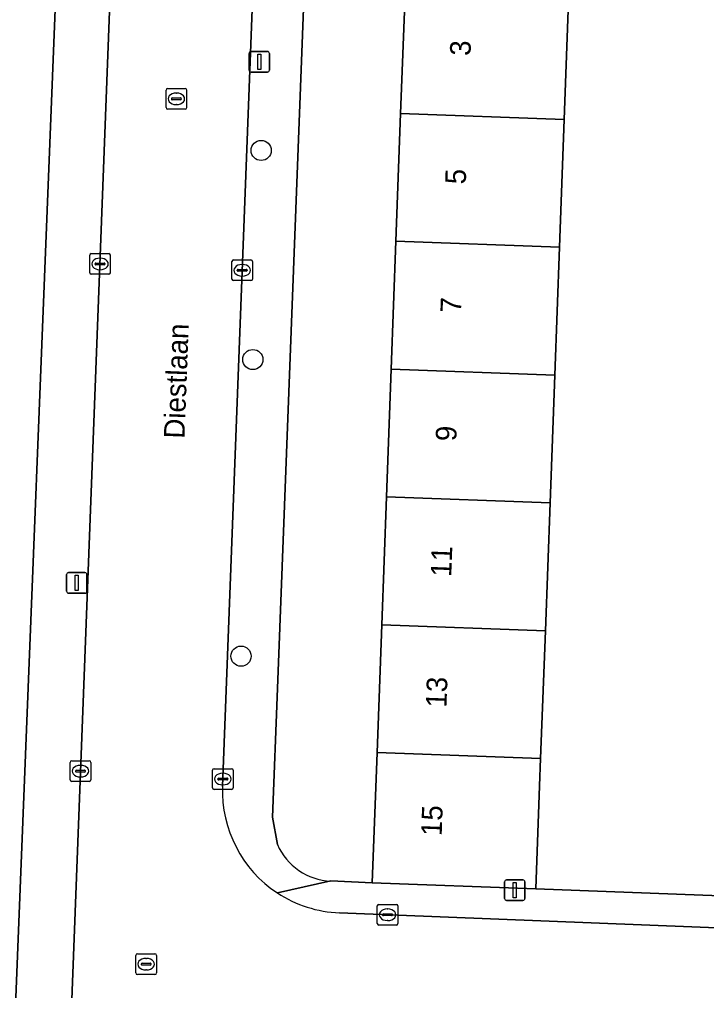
# Model space of a CAD drawing. Extents: x 160732 to 162107, y 387428 to 388479.
# Drawn here: x 161487.49 to 161520.8, y 387929.18 to 387976.26 of the extents above; entities that cross this region are included whole.
import ezdxf

# ---------------------------------------------------------------- set-up
doc = ezdxf.new("R2010")
doc.units = 0
for name, color, linetype in [('IMGEO_Boom', 7, 'Continuous'), ('IMGEO_Erf', 7, 'Continuous'), ('IMGEO_Kolk', 7, 'Continuous'), ('IMGEO_Lichtmast', 7, 'Continuous'), ('IMGEO_Openbare_ruimte_label', 7, 'Continuous'), ('IMGEO_Pand', 7, 'Continuous'), ('IMGEO_Pand_nummerreeks', 7, 'Continuous'), ('IMGEO_Rijbaan_lokaal_open', 7, 'Continuous'), ('IMGEO_Rioolput', 7, 'Continuous'), ('IMGEO_Voetpad_open', 7, 'Continuous')]:
    doc.layers.add(name, color=color, linetype=linetype)

msp = doc.modelspace()

# ---------------------------------------------------------------- linework, layer by layer
at = {"layer": 'IMGEO_Boom'}
for centre in [(161499.212, 387969.906), (161498.809, 387959.768), (161498.236, 387945.389)]:
    msp.add_circle(centre, 0.489, dxfattribs=at)
at = {"layer": 'IMGEO_Erf'}
msp.add_lwpolyline([(161489.546, 387984.879), (161486.487, 387985), (161486.244, 387978.69), (161486.008, 387972.501), (161485.772, 387966.312), (161485.536, 387960.123), (161485.302, 387953.934), (161485.066, 387947.745), (161484.83, 387941.556), (161484.594, 387935.367), (161484.358, 387929.178), (161484.117, 387922.87), (161487.081, 387922.752)], close=True, dxfattribs=at)
for points in [[(161505.743, 387965.504), (161505.972, 387971.702), (161506.201, 387977.9), (161506.434, 387984.217), (161501.554, 387984.404), (161500, 387943.824), (161499.761, 387937.585), (161500, 387936.262)], [(161514.131, 387977.607), (161513.902, 387971.409), (161513.673, 387965.211), (161513.444, 387959.014), (161513.215, 387952.816), (161512.987, 387946.618), (161512.758, 387940.421), (161512.709, 387939.102), (161512.524, 387934.105), (161521.473, 387933.773)], [(161502.586, 387934.489), (161504.595, 387934.397), (161504.828, 387940.714), (161505.057, 387946.911), (161505.286, 387953.109), (161505.515, 387959.307), (161505.743, 387965.504)]]:
    msp.add_lwpolyline(points, dxfattribs=at)
msp.add_arc((161502.703, 387937.431), 2.945, 203.3994, 267.7304, dxfattribs=at)
at = {"layer": 'IMGEO_Kolk'}
for p, q in [((161490.975, 387964.902), (161491.827, 387964.902)), ((161490.9, 387963.976), (161490.9, 387964.828)), ((161491.202, 387964.445), (161491.6, 387964.445)), ((161491.388, 387964.682), (161491.413, 387964.682)), ((161491.901, 387964.828), (161491.901, 387963.976)), ((161497.792, 387963.671), (161497.792, 387964.523)), ((161497.867, 387964.597), (161498.719, 387964.597)), ((161498.793, 387964.523), (161498.793, 387963.671)), ((161491.159, 387964.396), (161491.159, 387964.408)), ((161491.597, 387964.359), (161491.199, 387964.359)), ((161491.411, 387964.122), (161491.386, 387964.122)), ((161491.643, 387964.408), (161491.643, 387964.396)), ((161498.051, 387964.091), (161498.051, 387964.103)), ((161498.489, 387964.054), (161498.091, 387964.054)), ((161498.094, 387964.14), (161498.492, 387964.14)), ((161498.28, 387964.377), (161498.305, 387964.377)), ((161498.535, 387964.103), (161498.535, 387964.091)), ((161491.827, 387963.902), (161490.975, 387963.902)), ((161498.719, 387963.597), (161497.867, 387963.597)), ((161498.303, 387963.817), (161498.278, 387963.817)), ((161489.953, 387939.389), (161489.953, 387940.241)), ((161490.028, 387940.315), (161490.88, 387940.315)), ((161490.441, 387940.095), (161490.466, 387940.095)), ((161490.954, 387940.241), (161490.954, 387939.389)), ((161496.929, 387939.932), (161497.781, 387939.932)), ((161490.212, 387939.809), (161490.212, 387939.821)), ((161490.65, 387939.772), (161490.252, 387939.772)), ((161490.255, 387939.858), (161490.653, 387939.858)), ((161490.464, 387939.535), (161490.439, 387939.535)), ((161490.696, 387939.821), (161490.696, 387939.809)), ((161496.854, 387939.006), (161496.854, 387939.858)), ((161497.156, 387939.475), (161497.554, 387939.475)), ((161497.342, 387939.712), (161497.367, 387939.712)), ((161497.855, 387939.858), (161497.855, 387939.006)), ((161490.88, 387939.315), (161490.028, 387939.315)), ((161497.113, 387939.426), (161497.113, 387939.438)), ((161497.551, 387939.389), (161497.153, 387939.389)), ((161497.365, 387939.152), (161497.34, 387939.152)), ((161497.597, 387939.438), (161497.597, 387939.426)), ((161497.781, 387938.932), (161496.929, 387938.932)), ((161504.913, 387933.352), (161505.765, 387933.352)), ((161504.838, 387932.426), (161504.838, 387933.278)), ((161505.14, 387932.895), (161505.538, 387932.895)), ((161505.326, 387933.132), (161505.351, 387933.132)), ((161505.839, 387933.278), (161505.839, 387932.426)), ((161505.097, 387932.846), (161505.097, 387932.858)), ((161505.535, 387932.809), (161505.137, 387932.809)), ((161505.349, 387932.572), (161505.324, 387932.572)), ((161505.581, 387932.858), (161505.581, 387932.846)), ((161505.765, 387932.352), (161504.913, 387932.352))]:
    msp.add_line(p, q, dxfattribs=at)
for points in [[(161490.975, 387964.902), (161491.827, 387964.902)], [(161490.9, 387963.976), (161490.9, 387964.828)], [(161491.901, 387964.828), (161491.901, 387963.976)], [(161497.792, 387963.671), (161497.792, 387964.523)], [(161497.867, 387964.597), (161498.719, 387964.597)], [(161498.793, 387964.523), (161498.793, 387963.671)], [(161491.827, 387963.902), (161490.975, 387963.902)], [(161498.719, 387963.597), (161497.867, 387963.597)], [(161489.953, 387939.389), (161489.953, 387940.241)], [(161490.028, 387940.315), (161490.88, 387940.315)], [(161490.954, 387940.241), (161490.954, 387939.389)], [(161496.929, 387939.932), (161497.781, 387939.932)], [(161496.854, 387939.006), (161496.854, 387939.858)], [(161497.855, 387939.858), (161497.855, 387939.006)], [(161490.88, 387939.315), (161490.028, 387939.315)], [(161497.781, 387938.932), (161496.929, 387938.932)], [(161504.913, 387933.352), (161505.765, 387933.352)], [(161504.838, 387932.426), (161504.838, 387933.278)], [(161505.839, 387933.278), (161505.839, 387932.426)], [(161505.765, 387932.352), (161504.913, 387932.352)]]:
    msp.add_lwpolyline(points, dxfattribs=at)
for centre, radius, start, end in [((161490.977, 387964.826), 0.0765, 91.552, 178.448), ((161490.977, 387964.826), 0.0765, 91.552, 178.448), ((161491.825, 387964.826), 0.0765, 1.552, 88.448), ((161491.825, 387964.826), 0.0765, 1.552, 88.448), ((161491.199, 387964.405), 0.0403, 85.8775, 175.7526), ((161491.604, 387964.407), 0.0386, 1.7309, 96.639), ((161497.869, 387964.521), 0.0765, 91.552, 178.448), ((161497.869, 387964.521), 0.0765, 91.552, 178.448), ((161498.717, 387964.521), 0.0765, 1.552, 88.448), ((161498.717, 387964.521), 0.0765, 1.552, 88.448), ((161490.977, 387963.978), 0.0765, 181.552, 268.448), ((161490.977, 387963.978), 0.0765, 181.552, 268.448), ((161491.196, 387964.395), 0.0366, 178.938, 274.7102), ((161491.6, 387964.402), 0.043, 264.8664, 352.4533), ((161491.825, 387963.978), 0.0765, 271.552, 358.448), ((161491.825, 387963.978), 0.0765, 271.552, 358.448), ((161498.091, 387964.1), 0.0403, 85.8775, 175.7526), ((161498.088, 387964.09), 0.0366, 178.938, 274.7102), ((161498.492, 387964.097), 0.043, 264.8664, 352.4533), ((161498.496, 387964.102), 0.0386, 1.7309, 96.639), ((161497.869, 387963.673), 0.0765, 181.552, 268.448), ((161497.869, 387963.673), 0.0765, 181.552, 268.448), ((161498.717, 387963.673), 0.0765, 271.552, 358.448), ((161498.717, 387963.673), 0.0765, 271.552, 358.448), ((161490.03, 387940.239), 0.0765, 91.552, 178.448), ((161490.03, 387940.239), 0.0765, 91.552, 178.448), ((161490.878, 387940.239), 0.0765, 1.552, 88.448), ((161490.878, 387940.239), 0.0765, 1.552, 88.448), ((161496.931, 387939.856), 0.0765, 91.552, 178.448), ((161496.931, 387939.856), 0.0765, 91.552, 178.448), ((161497.779, 387939.856), 0.0765, 1.552, 88.448), ((161497.779, 387939.856), 0.0765, 1.552, 88.448), ((161490.252, 387939.818), 0.0403, 85.8775, 175.7526), ((161490.249, 387939.808), 0.0366, 178.938, 274.7102), ((161490.653, 387939.815), 0.043, 264.8664, 352.4533), ((161490.657, 387939.82), 0.0386, 1.7309, 96.639), ((161497.153, 387939.435), 0.0403, 85.8775, 175.7526), ((161497.558, 387939.437), 0.0386, 1.7309, 96.639), ((161490.03, 387939.391), 0.0765, 181.552, 268.448), ((161490.03, 387939.391), 0.0765, 181.552, 268.448), ((161490.878, 387939.391), 0.0765, 271.552, 358.448), ((161490.878, 387939.391), 0.0765, 271.552, 358.448), ((161496.931, 387939.008), 0.0765, 181.552, 268.448), ((161496.931, 387939.008), 0.0765, 181.552, 268.448), ((161497.15, 387939.425), 0.0366, 178.938, 274.7102), ((161497.554, 387939.432), 0.043, 264.8664, 352.4533), ((161497.779, 387939.008), 0.0765, 271.552, 358.448), ((161497.779, 387939.008), 0.0765, 271.552, 358.448), ((161504.915, 387933.276), 0.0765, 91.552, 178.448), ((161504.915, 387933.276), 0.0765, 91.552, 178.448), ((161505.763, 387933.276), 0.0765, 1.552, 88.448), ((161505.763, 387933.276), 0.0765, 1.552, 88.448), ((161505.137, 387932.855), 0.0403, 85.8775, 175.7526), ((161505.542, 387932.857), 0.0386, 1.7309, 96.639), ((161504.915, 387932.428), 0.0765, 181.552, 268.448), ((161504.915, 387932.428), 0.0765, 181.552, 268.448), ((161505.134, 387932.845), 0.0366, 178.938, 274.7102), ((161505.538, 387932.852), 0.043, 264.8664, 352.4533), ((161505.763, 387932.428), 0.0765, 271.552, 358.448), ((161505.763, 387932.428), 0.0765, 271.552, 358.448)]:
    msp.add_arc(centre, radius, start, end, dxfattribs=at)
for centre, major_axis, ratio, start_param, end_param in [((161491.387, 387964.402), (-0.387, 0.002), 0.722429, 4.712389, 7.853982), ((161491.412, 387964.402), (-0.39, 0.002), 0.717154, 1.570796, 4.712389), ((161498.279, 387964.097), (-0.387, 0.002), 0.722429, 4.712389, 7.853982), ((161498.304, 387964.097), (-0.39, 0.002), 0.717154, 1.570796, 4.712389), ((161490.44, 387939.815), (-0.387, 0.002), 0.722429, 4.712389, 7.853982), ((161490.465, 387939.815), (-0.39, 0.002), 0.717154, 1.570796, 4.712389), ((161497.341, 387939.432), (-0.387, 0.002), 0.722429, 4.712389, 7.853982), ((161497.366, 387939.432), (-0.39, 0.002), 0.717154, 1.570796, 4.712389), ((161505.325, 387932.852), (-0.387, 0.002), 0.722429, 4.712389, 7.853982), ((161505.35, 387932.852), (-0.39, 0.002), 0.717154, 1.570796, 4.712389)]:
    msp.add_ellipse(centre, major_axis=major_axis, ratio=ratio, start_param=start_param, end_param=end_param, dxfattribs=at)
at = {"layer": 'IMGEO_Lichtmast'}
for p, q in [((161498.623, 387973.805), (161498.623, 387974.605)), ((161498.623, 387974.605), (161498.623, 387973.805)), ((161498.723, 387974.705), (161499.513, 387974.705)), ((161499.513, 387974.705), (161498.723, 387974.705)), ((161499.613, 387974.605), (161499.613, 387973.805)), ((161499.613, 387973.805), (161499.613, 387974.605)), ((161499.513, 387973.705), (161498.723, 387973.705)), ((161498.723, 387973.705), (161499.513, 387973.705)), ((161489.877, 387949.441), (161490.667, 387949.441)), ((161490.667, 387949.441), (161489.877, 387949.441)), ((161489.777, 387948.541), (161489.777, 387949.341)), ((161489.777, 387949.341), (161489.777, 387948.541)), ((161490.767, 387949.341), (161490.767, 387948.541)), ((161490.767, 387948.541), (161490.767, 387949.341)), ((161490.667, 387948.441), (161489.877, 387948.441)), ((161489.877, 387948.441), (161490.667, 387948.441)), ((161511.007, 387933.644), (161511.007, 387934.444)), ((161511.007, 387934.444), (161511.007, 387933.644)), ((161511.107, 387934.544), (161511.897, 387934.544)), ((161511.897, 387934.544), (161511.107, 387934.544)), ((161511.997, 387934.444), (161511.997, 387933.644)), ((161511.997, 387933.644), (161511.997, 387934.444)), ((161511.897, 387933.544), (161511.107, 387933.544)), ((161511.107, 387933.544), (161511.897, 387933.544))]:
    msp.add_line(p, q, dxfattribs=at)
for points in [[(161499.043, 387974.58), (161499.193, 387974.58), (161499.193, 387973.83), (161499.043, 387973.83), (161499.043, 387974.58)], [(161490.197, 387949.316), (161490.347, 387949.316), (161490.347, 387948.566), (161490.197, 387948.566), (161490.197, 387949.316)], [(161511.427, 387934.419), (161511.577, 387934.419), (161511.577, 387933.669), (161511.427, 387933.669), (161511.427, 387934.419)]]:
    msp.add_lwpolyline(points, dxfattribs=at)
for centre, start, end in [((161498.723, 387974.605), 90, 180), ((161498.723, 387974.605), 90, 180), ((161499.513, 387974.605), 0, 90), ((161499.513, 387974.605), 360, 90), ((161498.723, 387973.805), 180, 270), ((161498.723, 387973.805), 180, 270), ((161499.513, 387973.805), 270, 0), ((161499.513, 387973.805), 270, 0), ((161489.877, 387949.341), 90, 180), ((161489.877, 387949.341), 90, 180), ((161490.667, 387949.341), 0, 90), ((161490.667, 387949.341), 360, 90), ((161489.877, 387948.541), 180, 270), ((161489.877, 387948.541), 180, 270), ((161490.667, 387948.541), 270, 0), ((161490.667, 387948.541), 270, 0), ((161511.107, 387934.444), 90, 180), ((161511.107, 387934.444), 90, 180), ((161511.897, 387934.444), 0, 90), ((161511.897, 387934.444), 360, 90), ((161511.107, 387933.644), 180, 270), ((161511.107, 387933.644), 180, 270), ((161511.897, 387933.644), 270, 0), ((161511.897, 387933.644), 270, 0)]:
    msp.add_arc(centre, 0.1, start, end, dxfattribs=at)
at = {"layer": 'IMGEO_Pand'}
for points in [[(161506.201, 387977.9), (161505.972, 387971.702), (161513.902, 387971.409), (161514.131, 387977.607)], [(161513.673, 387965.211), (161513.902, 387971.409), (161505.972, 387971.702), (161505.743, 387965.504)], [(161513.444, 387959.014), (161513.673, 387965.211), (161505.743, 387965.504), (161505.515, 387959.307)], [(161505.515, 387959.307), (161505.286, 387953.109), (161513.215, 387952.816), (161513.444, 387959.014)], [(161512.987, 387946.618), (161513.215, 387952.816), (161505.286, 387953.109), (161505.057, 387946.911)], [(161505.057, 387946.911), (161504.828, 387940.714), (161512.758, 387940.421), (161512.987, 387946.618)], [(161512.524, 387934.105), (161512.709, 387939.102), (161512.758, 387940.421), (161504.828, 387940.714), (161504.595, 387934.397)]]:
    msp.add_lwpolyline(points, close=True, dxfattribs=at)
at = {"layer": 'IMGEO_Rijbaan_lokaal_open'}
for points in [[(161497.34, 387939.069), (161499.111, 387985.655), (161499.361, 387992.229), (161499.665, 388000), (161499.737, 388001.843), (161499.818, 388003.902), (161500, 388005.155)], [(161492.938, 388004.061), (161492.756, 388000), (161489.979, 387927.472), (161496.848, 387927.196), (161500, 387927.069), (161502.944, 387926.951), (161544.321, 387925.286), (161547.751, 387925.148), (161550.416, 387925.041), (161557.467, 387924.757), (161559.656, 387983.388)], [(161544.891, 387931.288), (161503.008, 387932.943)]]:
    msp.add_lwpolyline(points, dxfattribs=at)
for centre, radius, start, end in [((161503.242, 387938.845), 5.906, 177.8235, 236.71), ((161503.244, 387938.851), 5.912, 236.7185, 267.7079)]:
    msp.add_arc(centre, radius, start, end, dxfattribs=at)
at = {"layer": 'IMGEO_Rioolput'}
for p, q in [((161494.675, 387972.908), (161495.527, 387972.908)), ((161494.6, 387971.982), (161494.6, 387972.834)), ((161494.859, 387972.402), (161494.859, 387972.414)), ((161494.902, 387972.451), (161495.3, 387972.451)), ((161495.088, 387972.688), (161495.113, 387972.688)), ((161495.343, 387972.414), (161495.343, 387972.402)), ((161495.601, 387972.834), (161495.601, 387971.982)), ((161495.297, 387972.365), (161494.899, 387972.365)), ((161495.111, 387972.128), (161495.086, 387972.128)), ((161495.527, 387971.908), (161494.675, 387971.908)), ((161493.136, 387930.03), (161493.136, 387930.882)), ((161493.211, 387930.956), (161494.063, 387930.956)), ((161493.624, 387930.736), (161493.649, 387930.736)), ((161494.137, 387930.882), (161494.137, 387930.03)), ((161493.395, 387930.45), (161493.395, 387930.462)), ((161493.833, 387930.413), (161493.435, 387930.413)), ((161493.438, 387930.499), (161493.836, 387930.499)), ((161493.647, 387930.176), (161493.622, 387930.176)), ((161493.879, 387930.462), (161493.879, 387930.45)), ((161494.063, 387929.956), (161493.211, 387929.956))]:
    msp.add_line(p, q, dxfattribs=at)
for points in [[(161494.675, 387972.908), (161495.527, 387972.908)], [(161494.6, 387971.982), (161494.6, 387972.834)], [(161495.601, 387972.834), (161495.601, 387971.982)], [(161495.527, 387971.908), (161494.675, 387971.908)], [(161493.136, 387930.03), (161493.136, 387930.882)], [(161493.211, 387930.956), (161494.063, 387930.956)], [(161494.137, 387930.882), (161494.137, 387930.03)], [(161494.063, 387929.956), (161493.211, 387929.956)]]:
    msp.add_lwpolyline(points, dxfattribs=at)
for centre, radius, start, end in [((161494.677, 387972.832), 0.0765, 91.552, 178.448), ((161494.677, 387972.832), 0.0765, 91.552, 178.448), ((161495.525, 387972.832), 0.0765, 1.552, 88.448), ((161495.525, 387972.832), 0.0765, 1.552, 88.448), ((161494.899, 387972.411), 0.0403, 85.8775, 175.7526), ((161495.304, 387972.413), 0.0386, 1.7309, 96.639), ((161494.677, 387971.984), 0.0765, 181.552, 268.448), ((161494.677, 387971.984), 0.0765, 181.552, 268.448), ((161494.896, 387972.401), 0.0366, 178.938, 274.7102), ((161495.3, 387972.408), 0.043, 264.8664, 352.4533), ((161495.525, 387971.984), 0.0765, 271.552, 358.448), ((161495.525, 387971.984), 0.0765, 271.552, 358.448), ((161493.213, 387930.88), 0.0765, 91.552, 178.448), ((161493.213, 387930.88), 0.0765, 91.552, 178.448), ((161494.061, 387930.88), 0.0765, 1.552, 88.448), ((161494.061, 387930.88), 0.0765, 1.552, 88.448), ((161493.435, 387930.459), 0.0403, 85.8775, 175.7526), ((161493.432, 387930.449), 0.0366, 178.938, 274.7102), ((161493.836, 387930.456), 0.043, 264.8664, 352.4533), ((161493.84, 387930.461), 0.0386, 1.7309, 96.639), ((161493.213, 387930.032), 0.0765, 181.552, 268.448), ((161493.213, 387930.032), 0.0765, 181.552, 268.448), ((161494.061, 387930.032), 0.0765, 271.552, 358.448), ((161494.061, 387930.032), 0.0765, 271.552, 358.448)]:
    msp.add_arc(centre, radius, start, end, dxfattribs=at)
for centre, major_axis, ratio, start_param, end_param in [((161495.087, 387972.408), (-0.387, 0.002), 0.722429, 4.712389, 7.853982), ((161495.112, 387972.408), (-0.39, 0.002), 0.717154, 1.570796, 4.712389), ((161493.623, 387930.456), (-0.387, 0.002), 0.722429, 4.712389, 7.853982), ((161493.648, 387930.456), (-0.39, 0.002), 0.717154, 1.570796, 4.712389)]:
    msp.add_ellipse(centre, major_axis=major_axis, ratio=ratio, start_param=start_param, end_param=end_param, dxfattribs=at)
at = {"layer": 'IMGEO_Voetpad_open'}
for points in [[(161500, 388005.155), (161499.818, 388003.902), (161499.737, 388001.843), (161500.836, 388001.8), (161500.21, 387985.612), (161499.111, 387985.655), (161497.34, 387939.069)], [(161490.327, 388004.567), (161490.146, 388000), (161489.609, 387986.458), (161489.546, 387984.879), (161487.081, 387922.752), (161487.02, 387921.218), (161486.038, 387896.466)], [(161489.566, 387917.917), (161489.067, 387917.939), (161489.245, 387921.771), (161489.744, 387921.749), (161489.858, 387924.182), (161489.961, 387926.973), (161489.979, 387927.472), (161492.756, 388000), (161492.938, 388004.061)], [(161500, 387936.262), (161499.761, 387937.585), (161500, 387943.824), (161501.554, 387984.404)], [(161527.914, 387933.531), (161525.455, 387933.638), (161524.316, 387933.67), (161523.944, 387933.68), (161521.473, 387933.773), (161512.524, 387934.105), (161504.595, 387934.397), (161502.586, 387934.489), (161500, 387933.908)], [(161500, 387933.908), (161502.586, 387934.489)], [(161503.008, 387932.943), (161544.891, 387931.288)]]:
    msp.add_lwpolyline(points, dxfattribs=at)
for centre, radius, start, end in [((161503.242, 387938.845), 5.906, 177.8235, 236.71), ((161502.703, 387937.431), 2.945, 203.3994, 267.7304), ((161503.244, 387938.851), 5.912, 236.7185, 267.7079)]:
    msp.add_arc(centre, radius, start, end, dxfattribs=at)

# ---------------------------------------------------------------- texts
at = {"layer": 'IMGEO_Openbare_ruimte_label'}
msp.add_text('Diestlaan', height=1, rotation=87.8216, dxfattribs=at).set_placement((161495.492, 387955.923))
at = {"layer": 'IMGEO_Pand_nummerreeks'}
for s, p in [('3', (161509.356, 387974.479)), ('5', (161509.126, 387968.251)), ('7', (161508.896, 387962.024)), ('9', (161508.667, 387955.796)), ('11', (161508.424, 387949.224)), ('13', (161508.19, 387942.883)), ('15', (161507.96, 387936.656))]:
    msp.add_text(s, height=1, rotation=87.886, dxfattribs=at).set_placement(p)

doc.saveas('drawing.dxf')
